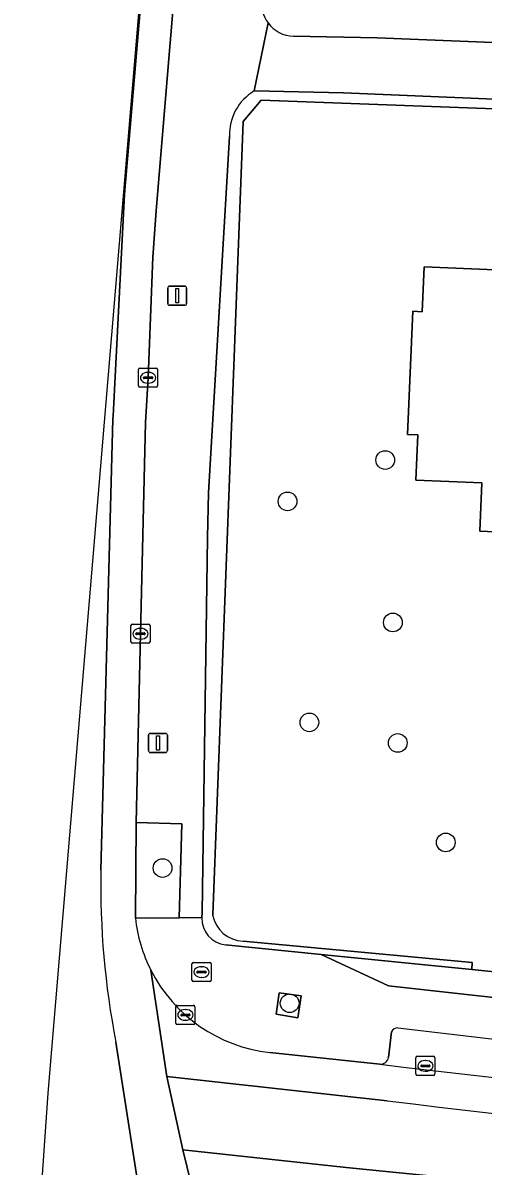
# Model space of a CAD drawing. Extents: x 161354 to 162026, y 386504 to 387460.
# Drawn here: x 161384 to 161408.1, y 386823.9 to 386883.8 of the extents above; entities that cross this region are included whole.
import ezdxf

# ---------------------------------------------------------------- set-up
doc = ezdxf.new("R2010")
doc.units = 0
for name, color, linetype in [('IMGEO_Boom', 7, 'Continuous'), ('IMGEO_Brandkraan', 7, 'Continuous'), ('IMGEO_Erf', 7, 'Continuous'), ('IMGEO_Groenvoorziening', 7, 'Continuous'), ('IMGEO_Haag', 7, 'Continuous'), ('IMGEO_Kolk', 7, 'Continuous'), ('IMGEO_Lichtmast', 7, 'Continuous'), ('IMGEO_Pand', 7, 'Continuous'), ('IMGEO_Parkeervlak_open', 7, 'Continuous'), ('IMGEO_Rijbaan_lokaal_gesloten', 7, 'Continuous'), ('IMGEO_Rijbaan_lokaal_open', 7, 'Continuous'), ('IMGEO_Verkeersregelinstallatiepaal', 7, 'Continuous'), ('IMGEO_Voetpad_open', 7, 'Continuous')]:
    doc.layers.add(name, color=color, linetype=linetype)

msp = doc.modelspace()

# ---------------------------------------------------------------- linework, layer by layer
at = {"layer": 'IMGEO_Boom'}
for centre in [(161402.993, 386860.917), (161397.881, 386858.752), (161403.393, 386852.408), (161399.024, 386847.173), (161403.648, 386846.096), (161406.16, 386840.885), (161391.344, 386839.543), (161397.993, 386832.461)]:
    msp.add_circle(centre, 0.489, dxfattribs=at)
at = {"layer": 'IMGEO_Brandkraan'}
for p, q in [((161392.882, 386833.669), (161392.882, 386834.521)), ((161392.957, 386834.595), (161393.809, 386834.595)), ((161393.141, 386834.089), (161393.141, 386834.101)), ((161393.184, 386834.138), (161393.582, 386834.138)), ((161393.37, 386834.375), (161393.395, 386834.375)), ((161393.625, 386834.101), (161393.625, 386834.089)), ((161393.883, 386834.521), (161393.883, 386833.669)), ((161393.809, 386833.595), (161392.957, 386833.595)), ((161393.579, 386834.052), (161393.181, 386834.052)), ((161393.393, 386833.815), (161393.368, 386833.815))]:
    msp.add_line(p, q, dxfattribs=at)
for points in [[(161392.882, 386833.669), (161392.882, 386834.521)], [(161392.957, 386834.595), (161393.809, 386834.595)], [(161393.883, 386834.521), (161393.883, 386833.669)], [(161393.809, 386833.595), (161392.957, 386833.595)]]:
    msp.add_lwpolyline(points, dxfattribs=at)
for centre, radius, start, end in [((161392.959, 386834.519), 0.0765, 91.55205, 178.44795), ((161392.959, 386834.519), 0.0765, 91.55205, 178.44795), ((161393.181, 386834.098), 0.0403, 85.87752, 175.75265), ((161393.178, 386834.088), 0.0366, 178.93798, 274.71019), ((161393.582, 386834.095), 0.043, 264.86636, 352.45326), ((161393.586, 386834.1), 0.0386, 1.73085, 96.63898), ((161393.807, 386834.519), 0.0765, 1.55205, 88.44795), ((161393.807, 386834.519), 0.0765, 1.55205, 88.44795), ((161392.959, 386833.671), 0.0765, 181.55205, 268.44795), ((161392.959, 386833.671), 0.0765, 181.55205, 268.44795), ((161393.807, 386833.671), 0.0765, 271.55205, 358.44795), ((161393.807, 386833.671), 0.0765, 271.55205, 358.44795)]:
    msp.add_arc(centre, radius, start, end, dxfattribs=at)
for centre, major_axis, ratio, start_param, end_param in [((161393.369, 386834.095), (-0.387, 0.002), 0.722429, 4.712389, 7.853982), ((161393.394, 386834.095), (-0.39, 0.002), 0.717154, 1.570796, 4.712389)]:
    msp.add_ellipse(centre, major_axis=major_axis, ratio=ratio, start_param=start_param, end_param=end_param, dxfattribs=at)
at = {"layer": 'IMGEO_Erf'}
msp.add_lwpolyline([(161398.199, 386883.13), (161402.57, 386883.034), (161422.037, 386882.246), (161423.317, 386908.469), (161423.916, 386909.531), (161424.737, 386909.876), (161424.855, 386912.848), (161424.973, 386915.82), (161425.091, 386918.792)], dxfattribs=at)
for centre, radius, start, end in [((161398.5, 386885.017), 2.029, 178.47434, 216.15546), ((161398.204, 386884.781), 1.651, 215.59408, 269.81114)]:
    msp.add_arc(centre, radius, start, end, dxfattribs=at)
at = {"layer": 'IMGEO_Groenvoorziening'}
for points in [[(161400.811, 386880.146), (161396.143, 386880.252)], [(161393.965, 386837.094), (161395.556, 386878.648), (161396.501, 386879.764), (161425.128, 386878.71), (161433.124, 386871.146), (161433.132, 386871.506), (161425.357, 386879.116), (161400.811, 386880.146)], [(161415.023, 386856.882), (161407.942, 386857.185), (161408.051, 386859.721), (161404.592, 386859.869), (161404.693, 386862.235), (161404.167, 386862.258), (161404.443, 386868.709), (161404.931, 386868.688), (161405.032, 386871.045), (161433.093, 386869.843), (161433.124, 386871.146), (161425.128, 386878.71), (161396.501, 386879.764), (161395.556, 386878.648), (161393.965, 386837.094)], [(161394.85, 386877.871), (161393.744, 386859.202), (161393.698, 386856.855), (161393.408, 386837.221), (161393.397, 386836.946)], [(161394.634, 386835.524), (161399.64, 386835.019), (161407.52, 386834.224), (161407.534, 386834.586), (161395.561, 386835.719)], [(161395.561, 386835.719), (161407.534, 386834.586), (161407.52, 386834.224), (161409.554, 386834.019), (161409.586, 386834.431), (161419.975, 386833.49), (161429.776, 386832.736), (161440.307, 386831.903), (161455.439, 386831.092)], [(161409.554, 386834.019), (161407.52, 386834.224), (161399.64, 386835.019), (161403.163, 386833.375), (161422.665, 386831.199)]]:
    msp.add_lwpolyline(points, dxfattribs=at)
for points in [[(161392.357, 386841.864), (161389.96, 386841.92), (161389.919, 386836.924), (161392.218, 386836.939)], [(161398.423, 386831.703), (161398.591, 386832.852), (161397.443, 386833.007), (161397.29, 386831.893)]]:
    msp.add_lwpolyline(points, close=True, dxfattribs=at)
for centre, radius, start, end in [((161397.478, 386877.985), 2.63, 120.49756, 182.49417), ((161395.593, 386837.37), 1.652, 189.63359, 268.87471), ((161395.593, 386837.37), 1.652, 189.63359, 268.87471), ((161394.772, 386836.893), 1.376, 177.81226, 264.22785)]:
    msp.add_arc(centre, radius, start, end, dxfattribs=at)
at = {"layer": 'IMGEO_Haag'}
for points in [[(161400.811, 386880.146), (161396.143, 386880.252)], [(161393.965, 386837.094), (161395.556, 386878.648), (161396.501, 386879.764), (161425.128, 386878.71), (161433.124, 386871.146), (161433.132, 386871.506), (161425.357, 386879.116), (161400.811, 386880.146)], [(161394.85, 386877.871), (161393.744, 386859.202), (161393.698, 386856.855), (161393.408, 386837.221), (161393.397, 386836.946)], [(161394.634, 386835.524), (161399.64, 386835.019), (161407.52, 386834.224), (161407.534, 386834.586), (161395.561, 386835.719)]]:
    msp.add_lwpolyline(points, dxfattribs=at)
for centre, radius, start, end in [((161397.478, 386877.985), 2.63, 120.49756, 182.49417), ((161395.593, 386837.37), 1.652, 189.63359, 268.87471), ((161394.772, 386836.893), 1.376, 177.81226, 264.22785)]:
    msp.add_arc(centre, radius, start, end, dxfattribs=at)
at = {"layer": 'IMGEO_Kolk'}
for p, q in [((161390.083, 386864.802), (161390.083, 386865.654)), ((161390.158, 386865.728), (161391.01, 386865.728)), ((161390.342, 386865.222), (161390.342, 386865.234)), ((161390.385, 386865.271), (161390.783, 386865.271)), ((161390.571, 386865.508), (161390.596, 386865.508)), ((161390.826, 386865.234), (161390.826, 386865.222)), ((161391.084, 386865.654), (161391.084, 386864.802)), ((161391.01, 386864.728), (161390.158, 386864.728)), ((161390.78, 386865.185), (161390.382, 386865.185)), ((161390.594, 386864.948), (161390.569, 386864.948)), ((161389.687, 386851.39), (161389.687, 386852.242)), ((161389.762, 386852.316), (161390.614, 386852.316)), ((161390.175, 386852.096), (161390.2, 386852.096)), ((161390.688, 386852.242), (161390.688, 386851.39)), ((161389.946, 386851.81), (161389.946, 386851.822)), ((161390.384, 386851.773), (161389.986, 386851.773)), ((161389.989, 386851.859), (161390.387, 386851.859)), ((161390.198, 386851.536), (161390.173, 386851.536)), ((161390.43, 386851.822), (161390.43, 386851.81)), ((161390.614, 386851.316), (161389.762, 386851.316)), ((161392.036, 386831.424), (161392.036, 386832.276)), ((161392.111, 386832.35), (161392.963, 386832.35)), ((161393.037, 386832.276), (161393.037, 386831.424)), ((161392.295, 386831.844), (161392.295, 386831.856)), ((161392.733, 386831.807), (161392.335, 386831.807)), ((161392.338, 386831.893), (161392.736, 386831.893)), ((161392.524, 386832.13), (161392.549, 386832.13)), ((161392.779, 386831.856), (161392.779, 386831.844)), ((161392.963, 386831.35), (161392.111, 386831.35)), ((161392.547, 386831.57), (161392.522, 386831.57)), ((161404.595, 386828.754), (161404.595, 386829.606)), ((161404.67, 386829.68), (161405.522, 386829.68)), ((161405.083, 386829.46), (161405.108, 386829.46)), ((161405.596, 386829.606), (161405.596, 386828.754)), ((161405.522, 386828.68), (161404.67, 386828.68)), ((161404.854, 386829.174), (161404.854, 386829.186)), ((161405.292, 386829.137), (161404.894, 386829.137)), ((161404.897, 386829.223), (161405.295, 386829.223)), ((161405.106, 386828.9), (161405.081, 386828.9)), ((161405.338, 386829.186), (161405.338, 386829.174))]:
    msp.add_line(p, q, dxfattribs=at)
for points in [[(161390.083, 386864.802), (161390.083, 386865.654)], [(161390.158, 386865.728), (161391.01, 386865.728)], [(161391.084, 386865.654), (161391.084, 386864.802)], [(161391.01, 386864.728), (161390.158, 386864.728)], [(161389.687, 386851.39), (161389.687, 386852.242)], [(161389.762, 386852.316), (161390.614, 386852.316)], [(161390.688, 386852.242), (161390.688, 386851.39)], [(161390.614, 386851.316), (161389.762, 386851.316)], [(161392.036, 386831.424), (161392.036, 386832.276)], [(161392.111, 386832.35), (161392.963, 386832.35)], [(161393.037, 386832.276), (161393.037, 386831.424)], [(161392.963, 386831.35), (161392.111, 386831.35)], [(161404.595, 386828.754), (161404.595, 386829.606)], [(161404.67, 386829.68), (161405.522, 386829.68)], [(161405.596, 386829.606), (161405.596, 386828.754)], [(161405.522, 386828.68), (161404.67, 386828.68)]]:
    msp.add_lwpolyline(points, dxfattribs=at)
for centre, radius, start, end in [((161390.16, 386865.652), 0.0765, 91.55205, 178.44795), ((161390.16, 386865.652), 0.0765, 91.55205, 178.44795), ((161390.382, 386865.231), 0.0403, 85.87752, 175.75265), ((161390.379, 386865.221), 0.0366, 178.93798, 274.71019), ((161390.783, 386865.228), 0.043, 264.86636, 352.45326), ((161390.787, 386865.233), 0.0386, 1.73085, 96.63898), ((161391.008, 386865.652), 0.0765, 1.55205, 88.44795), ((161391.008, 386865.652), 0.0765, 1.55205, 88.44795), ((161390.16, 386864.804), 0.0765, 181.55205, 268.44795), ((161390.16, 386864.804), 0.0765, 181.55205, 268.44795), ((161391.008, 386864.804), 0.0765, 271.55205, 358.44795), ((161391.008, 386864.804), 0.0765, 271.55205, 358.44795), ((161389.764, 386852.24), 0.0765, 91.55205, 178.44795), ((161389.764, 386852.24), 0.0765, 91.55205, 178.44795), ((161390.612, 386852.24), 0.0765, 1.55205, 88.44795), ((161390.612, 386852.24), 0.0765, 1.55205, 88.44795), ((161389.986, 386851.819), 0.0403, 85.87752, 175.75265), ((161389.983, 386851.809), 0.0366, 178.93798, 274.71019), ((161390.387, 386851.816), 0.043, 264.86636, 352.45326), ((161390.391, 386851.821), 0.0386, 1.73085, 96.63898), ((161389.764, 386851.392), 0.0765, 181.55205, 268.44795), ((161389.764, 386851.392), 0.0765, 181.55205, 268.44795), ((161390.612, 386851.392), 0.0765, 271.55205, 358.44795), ((161390.612, 386851.392), 0.0765, 271.55205, 358.44795), ((161392.113, 386832.274), 0.0765, 91.55205, 178.44795), ((161392.113, 386832.274), 0.0765, 91.55205, 178.44795), ((161392.961, 386832.274), 0.0765, 1.55205, 88.44795), ((161392.961, 386832.274), 0.0765, 1.55205, 88.44795), ((161392.335, 386831.853), 0.0403, 85.87752, 175.75265), ((161392.332, 386831.843), 0.0366, 178.93798, 274.71019), ((161392.736, 386831.85), 0.043, 264.86636, 352.45326), ((161392.74, 386831.855), 0.0386, 1.73085, 96.63898), ((161392.113, 386831.426), 0.0765, 181.55205, 268.44795), ((161392.113, 386831.426), 0.0765, 181.55205, 268.44795), ((161392.961, 386831.426), 0.0765, 271.55205, 358.44795), ((161392.961, 386831.426), 0.0765, 271.55205, 358.44795), ((161404.672, 386829.604), 0.0765, 91.55205, 178.44795), ((161404.672, 386829.604), 0.0765, 91.55205, 178.44795), ((161405.52, 386829.604), 0.0765, 1.55205, 88.44795), ((161405.52, 386829.604), 0.0765, 1.55205, 88.44795), ((161404.672, 386828.756), 0.0765, 181.55205, 268.44795), ((161404.672, 386828.756), 0.0765, 181.55205, 268.44795), ((161404.894, 386829.183), 0.0403, 85.87752, 175.75265), ((161404.891, 386829.173), 0.0366, 178.93798, 274.71019), ((161405.295, 386829.18), 0.043, 264.86636, 352.45326), ((161405.299, 386829.185), 0.0386, 1.73085, 96.63898), ((161405.52, 386828.756), 0.0765, 271.55205, 358.44795), ((161405.52, 386828.756), 0.0765, 271.55205, 358.44795)]:
    msp.add_arc(centre, radius, start, end, dxfattribs=at)
for centre, major_axis, ratio, start_param, end_param in [((161390.57, 386865.228), (-0.387, 0.002), 0.722429, 4.712389, 7.853982), ((161390.595, 386865.228), (-0.39, 0.002), 0.717154, 1.570796, 4.712389), ((161390.174, 386851.816), (-0.387, 0.002), 0.722429, 4.712389, 7.853982), ((161390.199, 386851.816), (-0.39, 0.002), 0.717154, 1.570796, 4.712389), ((161392.523, 386831.85), (-0.387, 0.002), 0.722429, 4.712389, 7.853982), ((161392.548, 386831.85), (-0.39, 0.002), 0.717154, 1.570796, 4.712389), ((161405.082, 386829.18), (-0.387, 0.002), 0.722429, 4.712389, 7.853982), ((161405.107, 386829.18), (-0.39, 0.002), 0.717154, 1.570796, 4.712389)]:
    msp.add_ellipse(centre, major_axis=major_axis, ratio=ratio, start_param=start_param, end_param=end_param, dxfattribs=at)
at = {"layer": 'IMGEO_Lichtmast'}
for p, q in [((161390.605, 386845.696), (161390.605, 386846.496)), ((161390.605, 386846.496), (161390.605, 386845.696)), ((161390.705, 386846.596), (161391.495, 386846.596)), ((161391.495, 386846.596), (161390.705, 386846.596)), ((161391.595, 386846.496), (161391.595, 386845.696)), ((161391.595, 386845.696), (161391.595, 386846.496)), ((161391.495, 386845.596), (161390.705, 386845.596)), ((161390.705, 386845.596), (161391.495, 386845.596))]:
    msp.add_line(p, q, dxfattribs=at)
msp.add_lwpolyline([(161391.025, 386846.471), (161391.175, 386846.471), (161391.175, 386845.721), (161391.025, 386845.721), (161391.025, 386846.471)], dxfattribs=at)
for centre, start, end in [((161390.705, 386846.496), 90, 180), ((161390.705, 386846.496), 90, 180), ((161391.495, 386846.496), 0, 90), ((161391.495, 386846.496), 360, 90), ((161390.705, 386845.696), 180, 270), ((161390.705, 386845.696), 180, 270), ((161391.495, 386845.696), 270, 0), ((161391.495, 386845.696), 270, 0)]:
    msp.add_arc(centre, 0.1, start, end, dxfattribs=at)
at = {"layer": 'IMGEO_Pand'}
msp.add_lwpolyline([(161433.093, 386869.843), (161405.032, 386871.045), (161404.931, 386868.688), (161404.443, 386868.709), (161404.167, 386862.258), (161404.693, 386862.235), (161404.592, 386859.869), (161408.051, 386859.721), (161407.942, 386857.185), (161415.023, 386856.882)], dxfattribs=at)
at = {"layer": 'IMGEO_Parkeervlak_open'}
msp.add_lwpolyline([(161403.327, 386830.956), (161403.166, 386829.62)], dxfattribs=at)
for centre, radius, start, end in [((161403.662, 386830.815), 0.364, 90.36814, 157.2499), ((161546.535, 388022.74), 1200.096, 263.162538, 265.215244), ((161402.718, 386829.72), 0.459, 269.27137, 347.39893), ((161549.773, 388062.844), 1242.318, 263.201589, 265.25097)]:
    msp.add_arc(centre, radius, start, end, dxfattribs=at)
at = {"layer": 'IMGEO_Rijbaan_lokaal_gesloten'}
for points in [[(161407.469, 387085.902), (161407.502, 387088.315), (161407.694, 387090.665), (161407.844, 387092.692), (161407.62, 387092.708), (161403.029, 387038.37), (161389.859, 386881.623), (161385.332, 386827.741)], [(161406.674, 387079.565), (161402.616, 387030.052), (161394.233, 386932.401), (161389.344, 386874.852), (161388.763, 386863.237), (161388.746, 386863.053), (161388.119, 386839.423)], [(161388.119, 386839.423), (161388.746, 386863.053), (161388.763, 386863.237), (161389.344, 386874.852), (161394.233, 386932.401), (161402.616, 387030.052), (161406.674, 387079.565)], [(161389.919, 386836.924), (161389.96, 386841.92), (161390.188, 386851.816), (161390.456, 386862.885), (161390.584, 386865.228), (161390.834, 386871.554), (161391.006, 386873.978), (161391.553, 386880.481), (161392.131, 386887.36), (161393.276, 386900.594)], [(161388.899, 386830.426), (161390.571, 386819.676), (161390.573, 386819.64), (161393.737, 386819.373), (161392.402, 386824.783), (161391.564, 386828.627), (161390.735, 386834.187)], [(161390.735, 386834.187), (161391.564, 386828.627), (161403.087, 386827.345)], [(161390.573, 386819.64), (161390.571, 386819.676), (161388.899, 386830.426)], [(161402.712, 386829.261), (161396.95, 386829.882)], [(161385.332, 386827.741), (161384.702, 386818.462), (161384.035, 386812.351), (161386.323, 386812.328), (161386.454, 386813.541), (161386.667, 386814.764), (161386.944, 386815.913)], [(161392.402, 386824.783), (161393.737, 386819.373)], [(161412.991, 386822.658), (161400.945, 386823.863), (161392.402, 386824.783)]]:
    msp.add_lwpolyline(points, dxfattribs=at)
for centre, radius, start, end in [((161430.948, 386838.604), 42.837, 178.90424, 191.00556), ((161430.948, 386838.604), 42.837, 178.90424, 191.00556), ((161397.824, 386837.791), 7.953, 186.25703, 206.94547), ((161397.835, 386837.798), 7.966, 206.96008, 263.62086), ((161549.773, 388062.844), 1242.318, 263.201589, 265.25097), ((161544.782, 388005.138), 1186.286, 263.139992, 265.263214)]:
    msp.add_arc(centre, radius, start, end, dxfattribs=at)
at = {"layer": 'IMGEO_Rijbaan_lokaal_open'}
for points in [[(161391.564, 386828.627), (161392.402, 386824.783), (161400.945, 386823.863), (161412.991, 386822.658)], [(161403.087, 386827.345), (161391.564, 386828.627)]]:
    msp.add_lwpolyline(points, dxfattribs=at)
msp.add_arc((161544.782, 388005.138), 1186.286, 263.139992, 265.263214, dxfattribs=at)
at = {"layer": 'IMGEO_Verkeersregelinstallatiepaal'}
for p, q in [((161391.712, 386870.026), (161392.502, 386870.026)), ((161392.502, 386870.026), (161391.712, 386870.026)), ((161391.612, 386869.126), (161391.612, 386869.926)), ((161391.612, 386869.926), (161391.612, 386869.126)), ((161392.602, 386869.926), (161392.602, 386869.126)), ((161392.602, 386869.126), (161392.602, 386869.926)), ((161392.502, 386869.026), (161391.712, 386869.026)), ((161391.712, 386869.026), (161392.502, 386869.026))]:
    msp.add_line(p, q, dxfattribs=at)
msp.add_lwpolyline([(161392.032, 386869.901), (161392.182, 386869.901), (161392.182, 386869.151), (161392.032, 386869.151), (161392.032, 386869.901)], dxfattribs=at)
for centre, start, end in [((161391.712, 386869.926), 90, 180), ((161391.712, 386869.926), 90, 180), ((161392.502, 386869.926), 0, 90), ((161392.502, 386869.926), 360, 90), ((161391.712, 386869.126), 180, 270), ((161391.712, 386869.126), 180, 270), ((161392.502, 386869.126), 270, 0), ((161392.502, 386869.126), 270, 0)]:
    msp.add_arc(centre, 0.1, start, end, dxfattribs=at)
at = {"layer": 'IMGEO_Voetpad_open'}
for points in [[(161393.276, 386900.594), (161392.131, 386887.36), (161391.553, 386880.481), (161391.006, 386873.978), (161390.834, 386871.554), (161390.584, 386865.228), (161390.456, 386862.885), (161390.188, 386851.816), (161389.96, 386841.92), (161392.357, 386841.864), (161392.218, 386836.939), (161393.397, 386836.946), (161393.408, 386837.221), (161393.698, 386856.855), (161393.744, 386859.202), (161394.85, 386877.871)], [(161396.862, 386883.82), (161396.143, 386880.252), (161400.811, 386880.146), (161425.357, 386879.116), (161429.011, 386878.963), (161490.531, 386876.382)], [(161396.143, 386880.252), (161396.862, 386883.82)], [(161493.073, 386879.37), (161423.308, 386882.194), (161422.037, 386882.246), (161402.57, 386883.034), (161398.199, 386883.13)], [(161393.397, 386836.946), (161392.218, 386836.939), (161389.919, 386836.924)], [(161399.64, 386835.019), (161394.634, 386835.524)], [(161422.665, 386831.199), (161403.163, 386833.375), (161399.64, 386835.019)], [(161403.166, 386829.62), (161403.327, 386830.956)], [(161396.95, 386829.882), (161402.712, 386829.261)]]:
    msp.add_lwpolyline(points, dxfattribs=at)
msp.add_lwpolyline([(161398.423, 386831.703), (161397.29, 386831.893), (161397.443, 386833.007), (161398.591, 386832.852)], close=True, dxfattribs=at)
for centre, radius, start, end in [((161398.5, 386885.017), 2.029, 178.47434, 216.15546), ((161398.204, 386884.781), 1.651, 215.59408, 269.81114), ((161397.478, 386877.985), 2.63, 120.49756, 182.49417), ((161397.824, 386837.791), 7.953, 186.25703, 206.94547), ((161394.772, 386836.893), 1.376, 177.81226, 264.22785), ((161397.835, 386837.798), 7.966, 206.96008, 263.62086), ((161403.662, 386830.815), 0.364, 90.36814, 157.2499), ((161546.535, 388022.74), 1200.096, 263.162538, 265.215244), ((161402.718, 386829.72), 0.459, 269.27137, 347.39893)]:
    msp.add_arc(centre, radius, start, end, dxfattribs=at)

doc.saveas('drawing.dxf')
